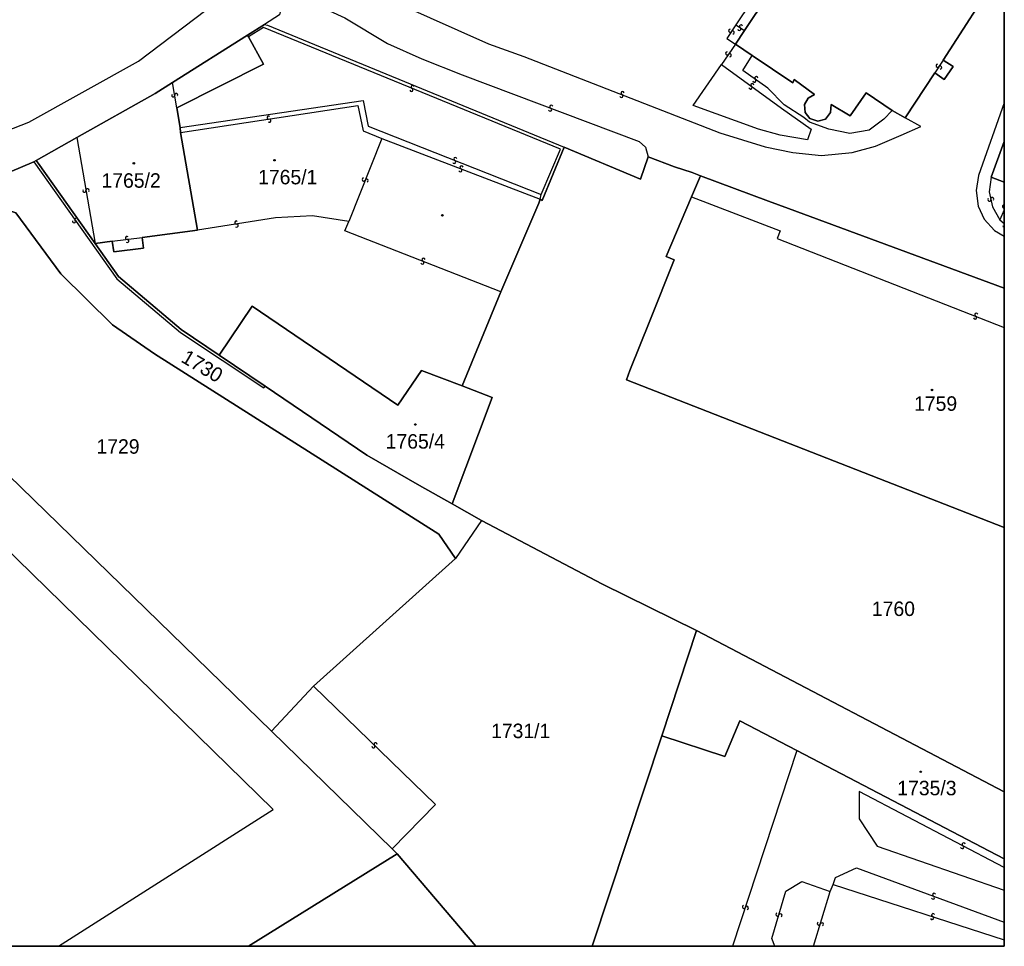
# Model space of a CAD drawing. Extents: x -600309 to -598967, y -1161267 to -1160292.
# Drawn here: x -599082.7 to -598967.1, y -1161267 to -1161158.2 of the extents above; entities that cross this region are included whole.
import ezdxf

# ---------------------------------------------------------------- set-up
doc = ezdxf.new("R2010")
doc.units = 0
for name, color, linetype in [('Level 1', 7, 'Continuous'), ('Level 13', 7, 'Continuous'), ('Level 3', 7, 'Continuous'), ('Level 4', 7, 'Continuous'), ('Level 5', 7, 'Continuous'), ('Level 60', 7, 'Continuous'), ('Vrstva 60', 7, 'Continuous'), ('Vrstva 63', 7, 'Continuous')]:
    doc.layers.add(name, color=color, linetype=linetype)

msp = doc.modelspace()

# ---------------------------------------------------------------- linework, layer by layer
at = {"layer": 'Level 1'}
for p, q in [((-598968.64, -1161176.71), (-598967.11, -1161172.55)), ((-598968.64, -1161176.71), (-598967.11, -1161177.32)), ((-599003.22, -1161229.97), (-598967.11, -1161248.91)), ((-599015.47, -1161267.03), (-599007.3, -1161242.31)), ((-598967.11, -1161256.78), (-598991.45, -1161244.06)), ((-599038.35, -1161256.17), (-599055.79, -1161267.03)), ((-599038.35, -1161256.17), (-599029.13, -1161267.03))]:
    msp.add_line(p, q, dxfattribs=at)
for points in [[(-598997.59, -1161159.52), (-598992.26, -1161151.51)], [(-598967.69, -1161152.71), (-598974.29, -1161163.01)], [(-599050.77, -1161154.91), (-599050.92, -1161154.76), (-599051.34, -1161155.56), (-599051.17, -1161155.72), (-599051.75, -1161156.83), (-599051.94, -1161156.71), (-599052.18, -1161157.67), (-599053.94, -1161158.8)], [(-599055.91, -1161160.04), (-599053.94, -1161158.8)], [(-599053.94, -1161158.8), (-599053.58, -1161158.89), (-599018.78, -1161173.21)], [(-598998.65, -1161161.11), (-598997.59, -1161159.52)], [(-599064.71, -1161165.6), (-599055.91, -1161160.04)], [(-599055.79, -1161160.27), (-599054.03, -1161163.46), (-599064.21, -1161168.59)], [(-599055.79, -1161160.27), (-599055.91, -1161160.04)], [(-598996.7, -1161162.46), (-598998.65, -1161161.11)], [(-598980.25, -1161168.92), (-598983.32, -1161166.81), (-598985.2, -1161169.53), (-598987.42, -1161168.18), (-598987.49, -1161169.15), (-598988.11, -1161169.92), (-598989.01, -1161170.17), (-598989.93, -1161169.86), (-598990.47, -1161169.15), (-598990.54, -1161168.21), (-598990.11, -1161167.44), (-598989.37, -1161167.01), (-598991.76, -1161165.27), (-598991.92, -1161165.66), (-598996.7, -1161162.46)], [(-598974.29, -1161163.01), (-598973.12, -1161163.74), (-598974.16, -1161165.28), (-598975.27, -1161164.48)], [(-598975.27, -1161164.48), (-598978.75, -1161169.75)], [(-599075.95, -1161172.07), (-599066.76, -1161166.89), (-599064.71, -1161165.6)], [(-599064.21, -1161168.59), (-599063.82, -1161170.89)], [(-598978.75, -1161169.75), (-598980.25, -1161168.92)], [(-599063.82, -1161170.89), (-599063.8, -1161171.5)], [(-599063.8, -1161171.5), (-599061.81, -1161182.96)], [(-599080.74, -1161174.77), (-599075.95, -1161172.07)], [(-599021.59, -1161179.32), (-599021.35, -1161179.48), (-599018.78, -1161173.21)], [(-599008.89, -1161174.35), (-599009.82, -1161176.95), (-599018.78, -1161173.21)], [(-599102.87, -1161182.85), (-599097.73, -1161181.41), (-599090.91, -1161179.13), (-599081.02, -1161174.93)], [(-599081.02, -1161174.93), (-599080.74, -1161174.77)], [(-599080.74, -1161174.77), (-599080.51, -1161175.07), (-599073.82, -1161184.53)], [(-599002.75, -1161176.56), (-599003.74, -1161176.19), (-599005.81, -1161175.52), (-599008.89, -1161174.35)], [(-599003.81, -1161179.05), (-599002.75, -1161176.56)], [(-599002.75, -1161176.56), (-598994.8, -1161179.56), (-598992.43, -1161180.41), (-598967.11, -1161189.76)], [(-599031.53, -1161221.51), (-599033.46, -1161218.65), (-599066.84, -1161197.46), (-599071.77, -1161194.07), (-599077.85, -1161188.09), (-599083.11, -1161180.92), (-599088.05, -1161179.36), (-599102.25, -1161184.73)], [(-599026.19, -1161190.18), (-599021.75, -1161179.77), (-599021.59, -1161179.32)], [(-598967.11, -1161217.85), (-599011.43, -1161200.51), (-599011.07, -1161199.42), (-599008.72, -1161193.61), (-599005.87, -1161186.43), (-599006.78, -1161186.04), (-599003.81, -1161179.05)], [(-599068.29, -1161183.81), (-599061.81, -1161182.96)], [(-599071.79, -1161184.26), (-599073.82, -1161184.53)], [(-599071.79, -1161184.26), (-599071.62, -1161185.51), (-599068.12, -1161185.05), (-599068.29, -1161183.81)], [(-599102.25, -1161184.73), (-599100.98, -1161189.1), (-599091.36, -1161204.56), (-599053.1, -1161241.76)], [(-599059.24, -1161197.61), (-599063.7, -1161194.6), (-599071.08, -1161188.4), (-599073.82, -1161184.53)], [(-599030.74, -1161201.24), (-599026.19, -1161190.18)], [(-599030.74, -1161201.24), (-599035.52, -1161199.42), (-599038.27, -1161203.48), (-599055.37, -1161191.89), (-599059.24, -1161197.61)], [(-599053.84, -1161201.25), (-599059.24, -1161197.61)], [(-599031.92, -1161215.07), (-599035.73, -1161212.92), (-599041.92, -1161209.35), (-599053.84, -1161201.25)], [(-599031.92, -1161215.07), (-599027.21, -1161202.58), (-599030.74, -1161201.24)], [(-599028.46, -1161217.02), (-599031.92, -1161215.07)], [(-599028.46, -1161217.02), (-599031.53, -1161221.51)], [(-599003.22, -1161229.97), (-599014.28, -1161224.5), (-599028.46, -1161217.02)], [(-599031.53, -1161221.51), (-599048.18, -1161236.49)], [(-599003.22, -1161229.97), (-599007.3, -1161242.31)], [(-599048.18, -1161236.49), (-599053.1, -1161241.76)], [(-599007.3, -1161242.31), (-598999.89, -1161244.76), (-598998.15, -1161240.56), (-598991.45, -1161244.06)], [(-599053.1, -1161241.76), (-599038.96, -1161255.57)], [(-599038.96, -1161255.57), (-599038.35, -1161256.17)]]:
    msp.add_lwpolyline(points, dxfattribs=at)
at = {"layer": 'Level 13'}
for centre, start, end in [((-598998, -1161159.03), 3.4216, 235.5196), ((-598999.28, -1161159.54), 93.6338, 326.2238), ((-598998.98, -1161159.74), 273.8483, 145.9463), ((-598998.2, -1161159.33), 183.2072, 55.7972), ((-598999.63, -1161162.2), 92.488, 325.078), ((-598999.33, -1161162.42), 272.7024, 144.8004), ((-598974.93, -1161163.65), 93.4682, 326.0582), ((-598974.63, -1161163.85), 273.6827, 145.7807), ((-598996.67, -1161165.92), 1.4612, 233.5592), ((-598996.44, -1161165.4), 182.4855, 54.5835), ((-598996.22, -1161165.1), 2.271, 234.861), ((-599064.28, -1161167.07), 316.6517, 189.2417), ((-599036.69, -1161166.48), 195.0514, 67.1494), ((-599036.55, -1161166.14), 14.8369, 247.4269), ((-599011.91, -1161166.86), 16.097, 248.195), ((-598996.89, -1161166.22), 181.2467, 53.8367), ((-599064.64, -1161167.13), 136.8661, 8.9641), ((-599012.05, -1161167.2), 195.8825, 68.4725), ((-599020.41, -1161168.8), 196.5932, 69.1832), ((-599020.27, -1161168.46), 16.8076, 248.9056), ((-599053.43, -1161169.74), 46.0341, 278.132), ((-599053.37, -1161170.1), 225.8196, 98.4096), ((-599031.67, -1161174.94), 195.6006, 68.1906), ((-599031.53, -1161174.6), 15.8151, 247.9131), ((-599030.95, -1161175.93), 196.1911, 68.7811), ((-599030.81, -1161175.59), 16.4055, 248.5035), ((-599042.28, -1161177), 105.4381, 338.0281), ((-599041.94, -1161177.14), 285.6525, 157.7505), ((-599075.06, -1161178.33), 136.8591, 9.4491), ((-599074.7, -1161178.27), 317.0735, 189.1715), ((-598968.87, -1161179.37), 138.592, 11.182), ((-598968.51, -1161179.3), 318.8064, 190.9044), ((-598967.15, -1161180.19), 103.3234, 282.4126), ((-599076.29, -1161181.91), 162.5181, 35.1081), ((-599075.99, -1161181.69), 342.7325, 214.8305), ((-599057.25, -1161182.05), 46.1341, 278.7241), ((-599057.19, -1161182.41), 226.3486, 98.4466), ((-598967.09, -1161182.42), 176.9219, 264.0869), ((-599070.06, -1161183.86), 44.6991, 276.7971), ((-599070.02, -1161184.22), 224.4847, 97.0747), ((-599035.27, -1161186.43), 15.8006, 248.3906), ((-599035.41, -1161186.77), 196.0151, 68.1131), ((-598970.54, -1161193.21), 195.7589, 68.3489), ((-598970.4, -1161192.87), 15.9734, 248.0714), ((-599040.89, -1161243.31), 353.2048, 225.3028), ((-599041.15, -1161243.57), 172.9904, 45.5804), ((-598972.05, -1161255.38), 189.7444, 61.8424), ((-598971.87, -1161255.06), 9.5299, 242.1199), ((-598975.48, -1161261.31), 196.9085, 69.4985), ((-598975.35, -1161260.97), 17.1229, 249.2209), ((-598997.67, -1161262.4), 108.9526, 341.5426), ((-598997.33, -1161262.52), 289.167, 161.265), ((-598993.73, -1161263.29), 110.7591, 342.8571), ((-598993.37, -1161263.39), 290.5446, 163.1346), ((-598975.58, -1161263.71), 199.1813, 71.7713), ((-598975.46, -1161263.37), 19.3958, 251.4938), ((-598988.87, -1161264.35), 110.481, 342.579), ((-598988.51, -1161264.46), 290.2666, 162.8566)]:
    msp.add_arc(centre, 0.184, start, end, dxfattribs=at)
at = {"layer": 'Level 3'}
for p, q in [((-598967.11, -1161180.57), (-598967.62, -1161181.73)), ((-598967.62, -1161181.73), (-598967.11, -1161182.16)), ((-598991.45, -1161244.06), (-598999.01, -1161267.03)), ((-598987.18, -1161259.76), (-598967.11, -1161266.27)), ((-598989.49, -1161267.03), (-598987.53, -1161260.59))]:
    msp.add_line(p, q, dxfattribs=at)
for points in [[(-599096.23, -1161175.97), (-599081.58, -1161170.26), (-599068.7, -1161163.12), (-599060.8, -1161157.11), (-599059.63, -1161156.14), (-599056.44, -1161152.66), (-599053.28, -1161148.19), (-599049.34, -1161141.42), (-599039.23, -1161120.7), (-599035.89, -1161114.34), (-599034.51, -1161109.38), (-599028.01, -1161085.83), (-599020.11, -1161058.15), (-599018.83, -1161056.11), (-599017.22, -1161054.27), (-599015.57, -1161053.04)], [(-599049.16, -1161151.53), (-599048.55, -1161151.72), (-599027.63, -1161161.06), (-599023.49, -1161162.55), (-599000.48, -1161171.51), (-598995.17, -1161173.17), (-598991.94, -1161173.83), (-598988.55, -1161174.17), (-598984.96, -1161173.84), (-598982.22, -1161173.09), (-598979.21, -1161171.79), (-598976.91, -1161170.77), (-598978.75, -1161169.75)], [(-598993.27, -1161150.84), (-598998.6, -1161158.84)], [(-599050.77, -1161154.91), (-599050.39, -1161155.29), (-599044.51, -1161158.03), (-599039.49, -1161161.03), (-599035.47, -1161162.82), (-599030.74, -1161164.73), (-599009.95, -1161172.53), (-599009.23, -1161173.22), (-599008.89, -1161174.35)], [(-598998.6, -1161158.84), (-598999.66, -1161160.44), (-598998.65, -1161161.11)], [(-598998.6, -1161158.84), (-598997.59, -1161159.52)], [(-599021.45, -1161178.78), (-599019.21, -1161173.46), (-599054.04, -1161159.16), (-599055.79, -1161160.27)], [(-598998.65, -1161161.11), (-599000.31, -1161163.51)], [(-598980.25, -1161168.92), (-598981.23, -1161169.93), (-598982.98, -1161171.23), (-598985.25, -1161171.6), (-598987.69, -1161171.1), (-598989.98, -1161170.29), (-598990.63, -1161169.73), (-598992.96, -1161168.24), (-598994.86, -1161166.27), (-598997.8, -1161164.22), (-598996.7, -1161162.46)], [(-598974.29, -1161163.01), (-598975.27, -1161164.48)], [(-599000.31, -1161163.51), (-598993.24, -1161168.63), (-598989.79, -1161171.08), (-598990.22, -1161172.33), (-598993.42, -1161171.81), (-598995.94, -1161171.1), (-599003.63, -1161168.31), (-599000.31, -1161163.51)], [(-599064.21, -1161168.59), (-599064.71, -1161165.6)], [(-599063.82, -1161170.89), (-599042.35, -1161167.72), (-599041.75, -1161170.76), (-599021.45, -1161178.78)], [(-598967.11, -1161168.02), (-598970.14, -1161176.52), (-598970.43, -1161178.28), (-598970.17, -1161180.12), (-598969.47, -1161181.66), (-598968.27, -1161183), (-598967.11, -1161183.67)], [(-599063.8, -1161171.5), (-599042.99, -1161168.33), (-599042.36, -1161171.27), (-599040.17, -1161172.2)], [(-599075.95, -1161172.07), (-599073.82, -1161184.53)], [(-599040.17, -1161172.2), (-599044.05, -1161181.94)], [(-599040.17, -1161172.2), (-599021.59, -1161179.32)], [(-599081.02, -1161174.93), (-599071.27, -1161188.67), (-599063.77, -1161194.97), (-599054.01, -1161201.47), (-599053.84, -1161201.25)], [(-598968.64, -1161176.71), (-598968.87, -1161178.44), (-598968.51, -1161180.22), (-598967.62, -1161181.73)], [(-599021.59, -1161179.32), (-599021.45, -1161178.78)], [(-599003.81, -1161179.05), (-598993.4, -1161183.04), (-598993.75, -1161183.92), (-598967.11, -1161194.36)], [(-599044.05, -1161181.94), (-599048.29, -1161181.25), (-599052.63, -1161181.51), (-599061.81, -1161182.96)], [(-599026.19, -1161190.18), (-599044.5, -1161183.02), (-599044.05, -1161181.94)], [(-599071.79, -1161184.26), (-599068.29, -1161183.81)], [(-599078.1, -1161267.03), (-599052.92, -1161250.96), (-599095.38, -1161209.43), (-599103.81, -1161196.11)], [(-599048.18, -1161236.49), (-599033.86, -1161250.4), (-599038.96, -1161255.57)], [(-598967.11, -1161257.76), (-598984.13, -1161248.85), (-598984.14, -1161252.08), (-598982.01, -1161255.29), (-598967.11, -1161260.42)], [(-598987.18, -1161259.76), (-598986.9, -1161258.96), (-598984.46, -1161257.81), (-598967.11, -1161264.21)], [(-598994.02, -1161267.03), (-598994.38, -1161266.1), (-598992.73, -1161260.57), (-598990.86, -1161259.42), (-598987.53, -1161260.59)], [(-598987.53, -1161260.59), (-598987.18, -1161259.76)]]:
    msp.add_lwpolyline(points, dxfattribs=at)
at = {"layer": 'Level 5'}
for centre, radius in [((-599069.26, -1161175.1), 0.09), ((-599052.76, -1161174.74), 0.09), ((-599052.76, -1161174.74), 0.0521), ((-599069.26, -1161175.1), 0.0521), ((-599033.05, -1161181.21), 0.09), ((-599033.05, -1161181.21), 0.0521), ((-598975.59, -1161201.71), 0.09), ((-598975.59, -1161201.71), 0.0521), ((-599036.23, -1161205.77), 0.09), ((-599036.23, -1161205.77), 0.0521), ((-598976.92, -1161246.54), 0.09), ((-598976.92, -1161246.54), 0.0521)]:
    msp.add_circle(centre, radius, dxfattribs=at)
at = {"layer": 'Level 60'}
msp.add_lwpolyline([(-599052.18, -1161157.67), (-599053.94, -1161158.8), (-599055.91, -1161160.04), (-599064.71, -1161165.6), (-599066.76, -1161166.89), (-599075.95, -1161172.07), (-599080.74, -1161174.77), (-599081.02, -1161174.93), (-599090.91, -1161179.13)], dxfattribs=at)
for points in [[(-599071.62, -1161185.51), (-599068.12, -1161185.05), (-599068.29, -1161183.81), (-599061.81, -1161182.96), (-599063.8, -1161171.5), (-599063.82, -1161170.89), (-599064.21, -1161168.59), (-599054.03, -1161163.46), (-599055.79, -1161160.27), (-599055.91, -1161160.04), (-599053.94, -1161158.8), (-599053.58, -1161158.89), (-599018.78, -1161173.21), (-599021.35, -1161179.48), (-599021.59, -1161179.32), (-599021.75, -1161179.77), (-599026.19, -1161190.18), (-599030.74, -1161201.24), (-599035.52, -1161199.42), (-599038.27, -1161203.48), (-599055.37, -1161191.89), (-599059.24, -1161197.61), (-599063.7, -1161194.6), (-599071.08, -1161188.4), (-599073.82, -1161184.53), (-599071.79, -1161184.26)], [(-599068.12, -1161185.05), (-599071.62, -1161185.51), (-599071.79, -1161184.26), (-599073.82, -1161184.53), (-599080.51, -1161175.07), (-599080.74, -1161174.77), (-599075.95, -1161172.07), (-599066.76, -1161166.89), (-599064.71, -1161165.6), (-599055.91, -1161160.04), (-599055.79, -1161160.27), (-599054.03, -1161163.46), (-599064.21, -1161168.59), (-599063.82, -1161170.89), (-599063.8, -1161171.5), (-599061.81, -1161182.96), (-599068.29, -1161183.81)], [(-599102.25, -1161184.73), (-599102.87, -1161182.85), (-599097.73, -1161181.41), (-599090.91, -1161179.13), (-599081.02, -1161174.93), (-599080.74, -1161174.77), (-599080.51, -1161175.07), (-599073.82, -1161184.53), (-599071.08, -1161188.4), (-599063.7, -1161194.6), (-599059.24, -1161197.61), (-599053.84, -1161201.25), (-599041.92, -1161209.35), (-599035.73, -1161212.92), (-599031.92, -1161215.07), (-599028.46, -1161217.02), (-599031.53, -1161221.51), (-599033.46, -1161218.65), (-599066.84, -1161197.46), (-599071.77, -1161194.07), (-599077.85, -1161188.09), (-599083.11, -1161180.92), (-599088.05, -1161179.36)], [(-599100.98, -1161189.1), (-599102.25, -1161184.73), (-599088.05, -1161179.36), (-599083.11, -1161180.92), (-599077.85, -1161188.09), (-599071.77, -1161194.07), (-599066.84, -1161197.46), (-599033.46, -1161218.65), (-599031.53, -1161221.51), (-599048.18, -1161236.49), (-599053.1, -1161241.76), (-599091.36, -1161204.56)], [(-599027.21, -1161202.58), (-599031.92, -1161215.07), (-599035.73, -1161212.92), (-599041.92, -1161209.35), (-599053.84, -1161201.25), (-599059.24, -1161197.61), (-599055.37, -1161191.89), (-599038.27, -1161203.48), (-599035.52, -1161199.42), (-599030.74, -1161201.24)]]:
    msp.add_lwpolyline(points, close=True, dxfattribs=at)
at = {"layer": 'Vrstva 60'}
for points in [[(-598967.69, -1161152.71), (-598974.29, -1161163.01), (-598973.12, -1161163.74), (-598974.16, -1161165.28), (-598975.27, -1161164.48), (-598978.75, -1161169.75), (-598980.25, -1161168.92), (-598983.32, -1161166.81), (-598985.2, -1161169.53), (-598987.42, -1161168.18), (-598987.49, -1161169.15), (-598988.11, -1161169.92), (-598989.01, -1161170.17), (-598989.93, -1161169.86), (-598990.47, -1161169.15), (-598990.54, -1161168.21), (-598990.11, -1161167.44), (-598989.37, -1161167.01), (-598991.76, -1161165.27), (-598991.92, -1161165.66), (-598996.7, -1161162.46), (-598998.65, -1161161.11), (-598997.59, -1161159.52), (-598992.26, -1161151.51)], [(-598992.26, -1161151.51), (-598997.59, -1161159.52), (-598998.65, -1161161.11), (-598996.7, -1161162.46), (-598991.92, -1161165.66), (-598991.76, -1161165.27), (-598989.37, -1161167.01), (-598990.11, -1161167.44), (-598990.54, -1161168.21), (-598990.47, -1161169.15), (-598989.93, -1161169.86), (-598989.01, -1161170.17), (-598988.11, -1161169.92), (-598987.49, -1161169.15), (-598987.42, -1161168.18), (-598985.2, -1161169.53), (-598983.32, -1161166.81), (-598980.25, -1161168.92), (-598978.75, -1161169.75), (-598975.27, -1161164.48), (-598974.16, -1161165.28), (-598973.12, -1161163.74), (-598974.29, -1161163.01), (-598967.69, -1161152.71)], [(-599052.18, -1161157.67), (-599053.94, -1161158.8), (-599053.58, -1161158.89), (-599018.78, -1161173.21), (-599009.82, -1161176.95), (-599008.89, -1161174.35), (-599005.81, -1161175.52), (-599003.74, -1161176.19), (-599002.75, -1161176.56), (-598994.8, -1161179.56), (-598992.43, -1161180.41), (-598967.11, -1161189.76), (-598967.11, -1161177.32), (-598968.64, -1161176.71), (-598967.11, -1161172.55), (-598967.11, -1161152.35)]]:
    msp.add_lwpolyline(points, dxfattribs=at)
for points in [[(-598967.11, -1161177.32), (-598967.11, -1161172.55), (-598968.64, -1161176.71)], [(-598967.11, -1161248.91), (-598967.11, -1161217.85), (-599011.43, -1161200.51), (-599011.07, -1161199.42), (-599008.72, -1161193.61), (-599005.87, -1161186.43), (-599006.78, -1161186.04), (-599003.81, -1161179.05), (-599002.75, -1161176.56), (-599003.74, -1161176.19), (-599005.81, -1161175.52), (-599008.89, -1161174.35), (-599009.82, -1161176.95), (-599018.78, -1161173.21), (-599021.35, -1161179.48), (-599021.59, -1161179.32), (-599021.75, -1161179.77), (-599026.19, -1161190.18), (-599030.74, -1161201.24), (-599027.21, -1161202.58), (-599031.92, -1161215.07), (-599028.46, -1161217.02), (-599014.28, -1161224.5), (-599003.22, -1161229.97)], [(-598967.11, -1161217.85), (-598967.11, -1161189.76), (-598992.43, -1161180.41), (-598994.8, -1161179.56), (-599002.75, -1161176.56), (-599003.81, -1161179.05), (-599006.78, -1161186.04), (-599005.87, -1161186.43), (-599008.72, -1161193.61), (-599011.07, -1161199.42), (-599011.43, -1161200.51)], [(-599097.31, -1161267.03), (-599055.79, -1161267.03), (-599038.35, -1161256.17), (-599038.96, -1161255.57), (-599053.1, -1161241.76), (-599091.36, -1161204.56), (-599100.98, -1161189.1), (-599102.25, -1161184.73), (-599102.87, -1161182.85), (-599120.59, -1161186.21), (-599113.27, -1161219.9), (-599097.91, -1161265.25)], [(-599029.13, -1161267.03), (-599015.47, -1161267.03), (-599007.3, -1161242.31), (-599003.22, -1161229.97), (-599014.28, -1161224.5), (-599028.46, -1161217.02), (-599031.53, -1161221.51), (-599048.18, -1161236.49), (-599053.1, -1161241.76), (-599038.96, -1161255.57), (-599038.35, -1161256.17)], [(-598967.11, -1161256.78), (-598967.11, -1161248.91), (-599003.22, -1161229.97), (-599007.3, -1161242.31), (-598999.89, -1161244.76), (-598998.15, -1161240.56), (-598991.45, -1161244.06)], [(-599015.47, -1161267.03), (-598967.11, -1161267.03), (-598967.11, -1161256.78), (-598991.45, -1161244.06), (-598998.15, -1161240.56), (-598999.89, -1161244.76), (-599007.3, -1161242.31)], [(-599055.79, -1161267.03), (-599029.13, -1161267.03), (-599038.35, -1161256.17)]]:
    msp.add_lwpolyline(points, close=True, dxfattribs=at)
at = {"layer": 'Vrstva 63'}
msp.add_lwpolyline([(-600308.54, -1160292.35), (-598967.11, -1160292.35), (-598967.11, -1161267.03), (-600308.54, -1161267.03)], close=True, dxfattribs=at)

# ---------------------------------------------------------------- texts
at = {"layer": 'Level 4'}
for s, p in [('1765/2', (-599073.06, -1161177.97)), ('1765/1', (-599054.68, -1161177.57)), ('1759', (-598977.7, -1161204.16)), ('1765/4', (-599039.71, -1161208.6)), ('1729', (-599073.65, -1161209.2)), ('1760', (-598982.65, -1161228.25)), ('1731/1', (-599027.34, -1161242.59)), ('1735/3', (-598979.67, -1161249.3))]:
    msp.add_text(s, height=1.7, dxfattribs=at).set_placement(p)
msp.add_text('1730', height=1.7, rotation=329.4, dxfattribs=at).set_placement((-599063.84, -1161198.35))

doc.saveas('drawing.dxf')
